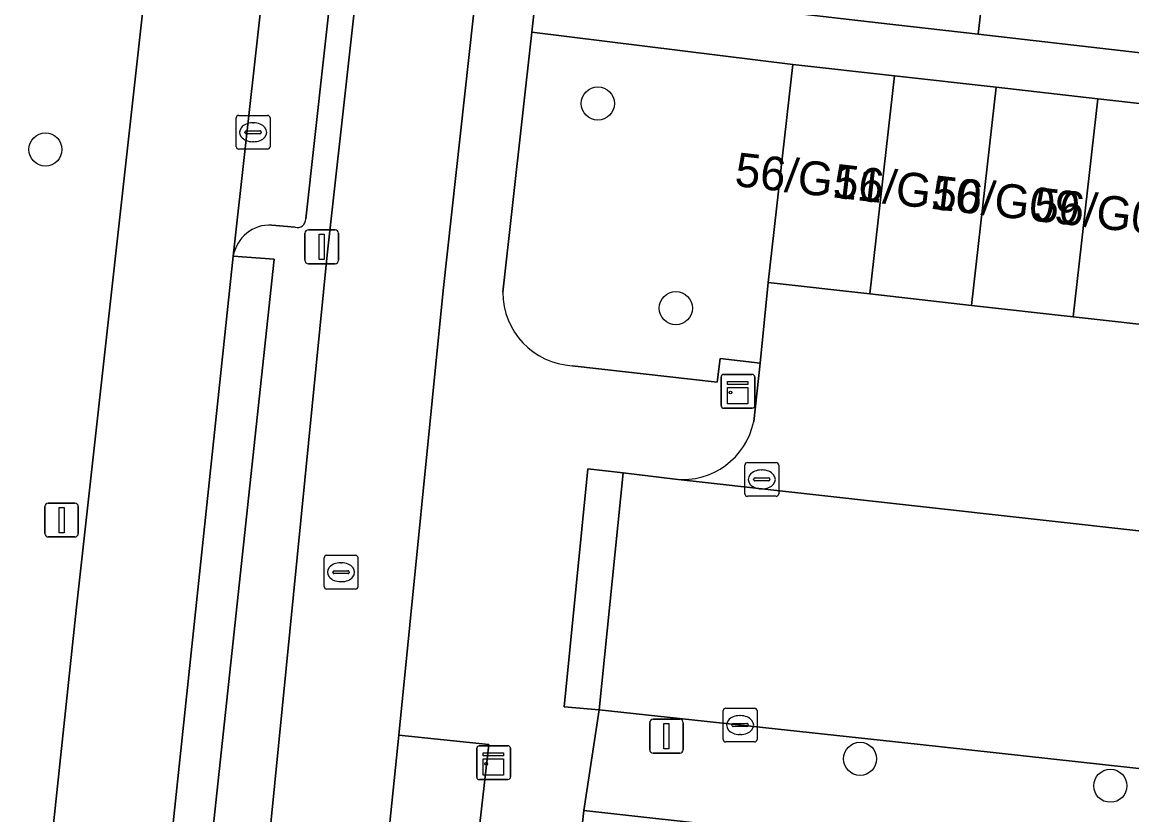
# Model space of a CAD drawing. Extents: x 161928 to 163071, y 386474 to 387428.
# Drawn here: x 162189.6 to 162222.43, y 386567.43 to 386590.88 of the extents above; entities that cross this region are included whole.
import ezdxf

# ---------------------------------------------------------------- set-up
doc = ezdxf.new("R2010")
doc.units = 0
for name, color, linetype in [('IMGEO_Berm_groen', 7, 'Continuous'), ('IMGEO_Boom', 7, 'Continuous'), ('IMGEO_Erf', 7, 'Continuous'), ('IMGEO_Fietspad_gesloten', 7, 'Continuous'), ('IMGEO_Groenvoorziening', 7, 'Continuous'), ('IMGEO_Kast', 7, 'Continuous'), ('IMGEO_Kolk', 7, 'Continuous'), ('IMGEO_Lichtmast', 7, 'Continuous'), ('IMGEO_Pand', 7, 'Continuous'), ('IMGEO_Pand_nummerreeks', 7, 'Continuous'), ('IMGEO_Parkeervlak_open', 7, 'Continuous'), ('IMGEO_Rijbaan_lokaal_open', 7, 'Continuous'), ('IMGEO_Rioolput', 7, 'Continuous'), ('IMGEO_Verkeersbordpaal', 7, 'Continuous'), ('IMGEO_Voetpad_open', 7, 'Continuous')]:
    doc.layers.add(name, color=color, linetype=linetype)

msp = doc.modelspace()

# ---------------------------------------------------------------- linework, layer by layer
at = {"layer": 'IMGEO_Berm_groen'}
for points in [[(162181.553, 386554.782), (162182.036, 386546.021), (162181.986, 386544), (162187.99, 386543.384), (162191.204, 386573.573), (162193.746, 386596.482), (162191.136, 386596.776), (162192.235, 386606.723)], [(162202.418, 386560.851), (162203.4, 386569.517), (162200.737, 386569.786), (162200.128, 386563.849), (162199.698, 386559.354), (162199.142, 386551.545), (162198.696, 386542.751), (162198.628, 386535.734)]]:
    msp.add_lwpolyline(points, dxfattribs=at)
at = {"layer": 'IMGEO_Boom'}
for centre in [(162206.629, 386588.476), (162190.284, 386587.116), (162208.936, 386582.421), (162214.388, 386569.089), (162221.793, 386568.291)]:
    msp.add_circle(centre, 0.489, dxfattribs=at)
at = {"layer": 'IMGEO_Erf'}
msp.add_lwpolyline([(162222.049, 386626.7), (162221.352, 386620.648), (162220.657, 386614.617), (162219.964, 386608.612), (162219.27, 386602.591), (162218.588, 386596.675), (162217.88, 386590.526), (162227.916, 386589.37), (162228.16, 386591.548), (162225.844, 386591.807), (162226.29, 386595.787), (162226.733, 386599.742), (162229.232, 386599.462), (162229.7, 386603.636), (162227.201, 386603.916), (162227.633, 386607.77), (162228.08, 386611.753), (162230.578, 386611.473), (162231.038, 386615.572), (162228.598, 386615.846), (162229.038, 386619.772), (162229.484, 386623.756), (162231.925, 386623.482), (162232.4, 386627.717)], dxfattribs=at)
msp.add_lwpolyline([(162225.896, 386540.19), (162223.328, 386540.475), (162223.755, 386544.322), (162224.185, 386548.197), (162226.753, 386547.912), (162227.231, 386552.252), (162224.663, 386552.537), (162225.087, 386556.355), (162225.516, 386560.226), (162227.822, 386559.97), (162228.384, 386565.127), (162215.553, 386566.525), (162206.218, 386567.564), (162205.437, 386560.624), (162201.776, 386525.342), (162223.909, 386522.85), (162224.507, 386528.163), (162221.939, 386528.448), (162222.366, 386532.295), (162222.796, 386536.17), (162225.364, 386535.885)], close=True, dxfattribs=at)
at = {"layer": 'IMGEO_Fietspad_gesloten'}
for points in [[(162216.324, 386742.13), (162202.473, 386618.652), (162198.619, 386583.997), (162196.623, 386563.902), (162195.921, 386555.33)], [(162199.698, 386559.354), (162200.128, 386563.849), (162200.737, 386569.786), (162202.052, 386582.949), (162205.893, 386617.771), (162211.475, 386667.262), (162213.001, 386680.793), (162219.856, 386741.57)]]:
    msp.add_lwpolyline(points, dxfattribs=at)
at = {"layer": 'IMGEO_Groenvoorziening'}
msp.add_lwpolyline([(162205.872, 386580.72), (162210.164, 386580.233), (162210.252, 386580.934), (162211.429, 386580.799), (162211.671, 386583.18), (162212.398, 386589.635), (162204.672, 386590.589), (162203.821, 386582.892)], dxfattribs=at)
msp.add_arc((162205.983, 386582.879), 2.162, 179.6668, 267.0508, dxfattribs=at)
at = {"layer": 'IMGEO_Kast'}
for p, q in [((162210.274, 386579.538), (162210.274, 386580.379)), ((162210.274, 386580.379), (162210.274, 386579.538)), ((162210.349, 386580.463), (162211.19, 386580.463)), ((162211.19, 386580.463), (162210.349, 386580.463)), ((162211.274, 386580.388), (162211.274, 386579.547)), ((162211.274, 386579.547), (162211.274, 386580.388)), ((162211.199, 386579.463), (162210.358, 386579.463)), ((162210.358, 386579.463), (162211.199, 386579.463)), ((162203.045, 386568.551), (162203.045, 386569.392)), ((162203.045, 386569.392), (162203.045, 386568.551)), ((162203.12, 386569.476), (162203.961, 386569.476)), ((162203.961, 386569.476), (162203.12, 386569.476)), ((162204.045, 386569.401), (162204.045, 386568.56)), ((162204.045, 386568.56), (162204.045, 386569.401)), ((162203.97, 386568.476), (162203.129, 386568.476)), ((162203.129, 386568.476), (162203.97, 386568.476))]:
    msp.add_line(p, q, dxfattribs=at)
for points in [[(162210.469, 386580.253), (162211.069, 386580.253), (162211.069, 386580.168), (162210.469, 386580.168), (162210.469, 386580.253)], [(162210.469, 386580.078), (162211.069, 386580.078), (162211.069, 386579.589), (162210.469, 386579.589), (162210.469, 386580.078)], [(162203.24, 386569.266), (162203.84, 386569.266), (162203.84, 386569.181), (162203.24, 386569.181), (162203.24, 386569.266)], [(162203.24, 386569.091), (162203.84, 386569.091), (162203.84, 386568.602), (162203.24, 386568.602), (162203.24, 386569.091)]]:
    msp.add_lwpolyline(points, dxfattribs=at)
for centre in [(162210.553, 386579.927), (162203.324, 386568.94)]:
    msp.add_circle(centre, 0.0377, dxfattribs=at)
for centre, start, end in [((162210.352, 386580.385), 92.4484, 184.2845), ((162210.352, 386580.385), 92.4484, 184.2845), ((162211.196, 386580.385), 2.4484, 94.2845), ((162211.196, 386580.385), 2.4484, 94.2845), ((162211.196, 386579.541), 272.4484, 4.2845), ((162211.196, 386579.541), 272.4484, 4.2845), ((162210.352, 386579.541), 182.4484, 274.2845), ((162210.352, 386579.541), 182.4484, 274.2845), ((162203.123, 386569.398), 92.4484, 184.2845), ((162203.123, 386569.398), 92.4484, 184.2845), ((162203.967, 386569.398), 2.4484, 94.2845), ((162203.967, 386569.398), 2.4484, 94.2845), ((162203.123, 386568.554), 182.4484, 274.2845), ((162203.123, 386568.554), 182.4484, 274.2845), ((162203.967, 386568.554), 272.4484, 4.2845), ((162203.967, 386568.554), 272.4484, 4.2845)]:
    msp.add_arc(centre, 0.0779, start, end, dxfattribs=at)
at = {"layer": 'IMGEO_Kolk'}
for p, q in [((162196.003, 386588.125), (162196.855, 386588.125)), ((162195.928, 386587.199), (162195.928, 386588.051)), ((162196.416, 386587.905), (162196.441, 386587.905)), ((162196.929, 386588.051), (162196.929, 386587.199)), ((162196.187, 386587.619), (162196.187, 386587.631)), ((162196.625, 386587.582), (162196.227, 386587.582)), ((162196.23, 386587.668), (162196.628, 386587.668)), ((162196.671, 386587.631), (162196.671, 386587.619)), ((162196.855, 386587.125), (162196.003, 386587.125)), ((162196.439, 386587.345), (162196.414, 386587.345)), ((162210.979, 386576.929), (162210.979, 386577.781)), ((162211.054, 386577.855), (162211.906, 386577.855)), ((162211.467, 386577.635), (162211.492, 386577.635)), ((162211.98, 386577.781), (162211.98, 386576.929)), ((162211.238, 386577.349), (162211.238, 386577.361)), ((162211.676, 386577.312), (162211.278, 386577.312)), ((162211.281, 386577.398), (162211.679, 386577.398)), ((162211.722, 386577.361), (162211.722, 386577.349)), ((162211.49, 386577.075), (162211.465, 386577.075)), ((162211.906, 386576.855), (162211.054, 386576.855)), ((162210.338, 386569.662), (162210.338, 386570.514)), ((162210.413, 386570.588), (162211.265, 386570.588)), ((162210.826, 386570.368), (162210.851, 386570.368)), ((162211.339, 386570.514), (162211.339, 386569.662)), ((162210.597, 386570.082), (162210.597, 386570.094)), ((162211.035, 386570.045), (162210.637, 386570.045)), ((162210.64, 386570.131), (162211.038, 386570.131)), ((162211.081, 386570.094), (162211.081, 386570.082)), ((162210.849, 386569.808), (162210.824, 386569.808)), ((162211.265, 386569.588), (162210.413, 386569.588))]:
    msp.add_line(p, q, dxfattribs=at)
for points in [[(162196.003, 386588.125), (162196.855, 386588.125)], [(162195.928, 386587.199), (162195.928, 386588.051)], [(162196.929, 386588.051), (162196.929, 386587.199)], [(162196.855, 386587.125), (162196.003, 386587.125)], [(162210.979, 386576.929), (162210.979, 386577.781)], [(162211.054, 386577.855), (162211.906, 386577.855)], [(162211.98, 386577.781), (162211.98, 386576.929)], [(162211.906, 386576.855), (162211.054, 386576.855)], [(162210.338, 386569.662), (162210.338, 386570.514)], [(162210.413, 386570.588), (162211.265, 386570.588)], [(162211.339, 386570.514), (162211.339, 386569.662)], [(162211.265, 386569.588), (162210.413, 386569.588)]]:
    msp.add_lwpolyline(points, dxfattribs=at)
for centre, radius, start, end in [((162196.005, 386588.049), 0.0765, 91.552, 178.448), ((162196.005, 386588.049), 0.0765, 91.552, 178.448), ((162196.853, 386588.049), 0.0765, 1.552, 88.448), ((162196.853, 386588.049), 0.0765, 1.552, 88.448), ((162196.227, 386587.628), 0.0403, 85.8775, 175.7526), ((162196.224, 386587.618), 0.0366, 178.938, 274.7102), ((162196.628, 386587.625), 0.043, 264.8664, 352.4533), ((162196.632, 386587.63), 0.0386, 1.7309, 96.639), ((162196.005, 386587.201), 0.0765, 181.552, 268.448), ((162196.005, 386587.201), 0.0765, 181.552, 268.448), ((162196.853, 386587.201), 0.0765, 271.552, 358.448), ((162196.853, 386587.201), 0.0765, 271.552, 358.448), ((162211.056, 386577.779), 0.0765, 91.552, 178.448), ((162211.056, 386577.779), 0.0765, 91.552, 178.448), ((162211.904, 386577.779), 0.0765, 1.552, 88.448), ((162211.904, 386577.779), 0.0765, 1.552, 88.448), ((162211.278, 386577.358), 0.0403, 85.8775, 175.7526), ((162211.275, 386577.348), 0.0366, 178.938, 274.7102), ((162211.679, 386577.355), 0.043, 264.8664, 352.4533), ((162211.683, 386577.36), 0.0386, 1.7309, 96.639), ((162211.056, 386576.931), 0.0765, 181.552, 268.448), ((162211.056, 386576.931), 0.0765, 181.552, 268.448), ((162211.904, 386576.931), 0.0765, 271.552, 358.448), ((162211.904, 386576.931), 0.0765, 271.552, 358.448), ((162210.415, 386570.512), 0.0765, 91.552, 178.448), ((162210.415, 386570.512), 0.0765, 91.552, 178.448), ((162211.263, 386570.512), 0.0765, 1.552, 88.448), ((162211.263, 386570.512), 0.0765, 1.552, 88.448), ((162210.637, 386570.091), 0.0403, 85.8775, 175.7526), ((162210.634, 386570.081), 0.0366, 178.938, 274.7102), ((162211.038, 386570.088), 0.043, 264.8664, 352.4533), ((162211.042, 386570.093), 0.0386, 1.7309, 96.639), ((162210.415, 386569.664), 0.0765, 181.552, 268.448), ((162210.415, 386569.664), 0.0765, 181.552, 268.448), ((162211.263, 386569.664), 0.0765, 271.552, 358.448), ((162211.263, 386569.664), 0.0765, 271.552, 358.448)]:
    msp.add_arc(centre, radius, start, end, dxfattribs=at)
for centre, major_axis, ratio, start_param, end_param in [((162196.415, 386587.625), (-0.387, 0.002), 0.722429, 4.712389, 7.853982), ((162196.44, 386587.625), (-0.39, 0.002), 0.717154, 1.570796, 4.712389), ((162211.466, 386577.355), (-0.387, 0.002), 0.722429, 4.712389, 7.853982), ((162211.491, 386577.355), (-0.39, 0.002), 0.717154, 1.570796, 4.712389), ((162210.825, 386570.088), (-0.387, 0.002), 0.722429, 4.712389, 7.853982), ((162210.85, 386570.088), (-0.39, 0.002), 0.717154, 1.570796, 4.712389)]:
    msp.add_ellipse(centre, major_axis=major_axis, ratio=ratio, start_param=start_param, end_param=end_param, dxfattribs=at)
at = {"layer": 'IMGEO_Lichtmast'}
for p, q in [((162197.963, 386583.837), (162197.963, 386584.637)), ((162197.963, 386584.637), (162197.963, 386583.837)), ((162198.063, 386584.737), (162198.853, 386584.737)), ((162198.853, 386584.737), (162198.063, 386584.737)), ((162198.953, 386584.637), (162198.953, 386583.837)), ((162198.953, 386583.837), (162198.953, 386584.637)), ((162198.853, 386583.737), (162198.063, 386583.737)), ((162198.063, 386583.737), (162198.853, 386583.737)), ((162208.164, 386569.358), (162208.164, 386570.158)), ((162208.164, 386570.158), (162208.164, 386569.358)), ((162208.264, 386570.258), (162209.054, 386570.258)), ((162209.054, 386570.258), (162208.264, 386570.258)), ((162209.154, 386570.158), (162209.154, 386569.358)), ((162209.154, 386569.358), (162209.154, 386570.158)), ((162209.054, 386569.258), (162208.264, 386569.258)), ((162208.264, 386569.258), (162209.054, 386569.258))]:
    msp.add_line(p, q, dxfattribs=at)
for points in [[(162198.383, 386584.612), (162198.533, 386584.612), (162198.533, 386583.862), (162198.383, 386583.862), (162198.383, 386584.612)], [(162208.584, 386570.133), (162208.734, 386570.133), (162208.734, 386569.383), (162208.584, 386569.383), (162208.584, 386570.133)]]:
    msp.add_lwpolyline(points, dxfattribs=at)
for centre, start, end in [((162198.063, 386584.637), 90, 180), ((162198.063, 386584.637), 90, 180), ((162198.853, 386584.637), 0, 90), ((162198.853, 386584.637), 360, 90), ((162198.063, 386583.837), 180, 270), ((162198.063, 386583.837), 180, 270), ((162198.853, 386583.837), 270, 0), ((162198.853, 386583.837), 270, 0), ((162208.264, 386570.158), 90, 180), ((162208.264, 386570.158), 90, 180), ((162209.054, 386570.158), 0, 90), ((162209.054, 386570.158), 360, 90), ((162208.264, 386569.358), 180, 270), ((162208.264, 386569.358), 180, 270), ((162209.054, 386569.358), 270, 0), ((162209.054, 386569.358), 270, 0)]:
    msp.add_arc(centre, 0.1, start, end, dxfattribs=at)
at = {"layer": 'IMGEO_Pand'}
for points in [[(162210.656, 386597.59), (162210.64, 386597.453), (162211.038, 386597.407), (162210.368, 386591.596), (162209.975, 386591.642), (162209.952, 386591.44), (162214.92, 386590.867), (162217.88, 386590.526), (162218.588, 386596.675)], [(162214.678, 386582.841), (162215.405, 386589.296), (162212.398, 386589.635), (162211.671, 386583.18)], [(162217.685, 386582.503), (162218.412, 386588.958), (162215.405, 386589.296), (162214.678, 386582.841)], [(162220.692, 386582.164), (162221.419, 386588.619), (162218.412, 386588.958), (162217.685, 386582.503)], [(162223.699, 386581.825), (162224.426, 386588.28), (162221.419, 386588.619), (162220.692, 386582.164)]]:
    msp.add_lwpolyline(points, close=True, dxfattribs=at)
at = {"layer": 'IMGEO_Parkeervlak_open'}
for points in [[(162203.988, 386656.419), (162199.876, 386620.158), (162195.84, 386583.962)], [(162197.988, 386585.063), (162201.692, 386618.497), (162205.862, 386655.326), (162205.923, 386655.523), (162205.597, 386655.636), (162204.923, 386655.713)], [(162196.986, 386584.882), (162197.67, 386584.814)]]:
    msp.add_lwpolyline(points, dxfattribs=at)
for centre, radius, start, end in [((162196.939, 386583.767), 1.116, 87.589, 169.9254), ((162197.732, 386585.062), 0.256, 256.0011, 0.1222)]:
    msp.add_arc(centre, radius, start, end, dxfattribs=at)
at = {"layer": 'IMGEO_Rijbaan_lokaal_open'}
for points in [[(162199.876, 386620.158), (162203.988, 386656.419), (162200.512, 386656.804), (162196.432, 386620.244), (162195.742, 386614.372), (162193.746, 386596.482), (162191.204, 386573.573), (162187.99, 386543.384), (162191.971, 386542.925), (162194.032, 386566.972), (162194.059, 386567.197), (162195.84, 386583.962)], [(162206.668, 386570.539), (162207.377, 386577.546), (162206.334, 386577.664), (162205.635, 386570.627)], [(162253.921, 386565.373), (162259.408, 386564.757), (162261.164, 386564.56), (162261.912, 386571.45), (162256.384, 386572.068), (162250.613, 386572.714), (162244.143, 386573.437), (162208.921, 386577.363), (162207.377, 386577.546), (162206.668, 386570.539), (162216.075, 386569.522)]]:
    msp.add_lwpolyline(points, close=True, dxfattribs=at)
at = {"layer": 'IMGEO_Rioolput'}
for p, q in [((162198.531, 386574.184), (162198.531, 386575.036)), ((162198.606, 386575.11), (162199.458, 386575.11)), ((162199.532, 386575.036), (162199.532, 386574.184)), ((162198.79, 386574.604), (162198.79, 386574.616)), ((162198.833, 386574.653), (162199.231, 386574.653)), ((162199.019, 386574.89), (162199.044, 386574.89)), ((162199.274, 386574.616), (162199.274, 386574.604)), ((162199.228, 386574.567), (162198.83, 386574.567)), ((162199.042, 386574.33), (162199.017, 386574.33)), ((162199.458, 386574.11), (162198.606, 386574.11))]:
    msp.add_line(p, q, dxfattribs=at)
for points in [[(162198.531, 386574.184), (162198.531, 386575.036)], [(162198.606, 386575.11), (162199.458, 386575.11)], [(162199.532, 386575.036), (162199.532, 386574.184)], [(162199.458, 386574.11), (162198.606, 386574.11)]]:
    msp.add_lwpolyline(points, dxfattribs=at)
for centre, radius, start, end in [((162198.608, 386575.034), 0.0765, 91.552, 178.448), ((162198.608, 386575.034), 0.0765, 91.552, 178.448), ((162199.456, 386575.034), 0.0765, 1.552, 88.448), ((162199.456, 386575.034), 0.0765, 1.552, 88.448), ((162198.83, 386574.613), 0.0403, 85.8775, 175.7526), ((162199.235, 386574.615), 0.0386, 1.7309, 96.639), ((162198.827, 386574.603), 0.0366, 178.938, 274.7102), ((162199.231, 386574.61), 0.043, 264.8664, 352.4533), ((162198.608, 386574.186), 0.0765, 181.552, 268.448), ((162198.608, 386574.186), 0.0765, 181.552, 268.448), ((162199.456, 386574.186), 0.0765, 271.552, 358.448), ((162199.456, 386574.186), 0.0765, 271.552, 358.448)]:
    msp.add_arc(centre, radius, start, end, dxfattribs=at)
for centre, major_axis, ratio, start_param, end_param in [((162199.018, 386574.61), (-0.387, 0.002), 0.722429, 4.712389, 7.853982), ((162199.043, 386574.61), (-0.39, 0.002), 0.717154, 1.570796, 4.712389)]:
    msp.add_ellipse(centre, major_axis=major_axis, ratio=ratio, start_param=start_param, end_param=end_param, dxfattribs=at)
at = {"layer": 'IMGEO_Verkeersbordpaal'}
for p, q in [((162190.367, 386576.652), (162191.157, 386576.652)), ((162191.157, 386576.652), (162190.367, 386576.652)), ((162190.267, 386575.752), (162190.267, 386576.552)), ((162190.267, 386576.552), (162190.267, 386575.752)), ((162191.257, 386576.552), (162191.257, 386575.752)), ((162191.257, 386575.752), (162191.257, 386576.552)), ((162191.157, 386575.652), (162190.367, 386575.652)), ((162190.367, 386575.652), (162191.157, 386575.652))]:
    msp.add_line(p, q, dxfattribs=at)
msp.add_lwpolyline([(162190.687, 386576.527), (162190.837, 386576.527), (162190.837, 386575.777), (162190.687, 386575.777), (162190.687, 386576.527)], dxfattribs=at)
for centre, start, end in [((162190.367, 386576.552), 90, 180), ((162190.367, 386576.552), 90, 180), ((162191.157, 386576.552), 0, 90), ((162191.157, 386576.552), 360, 90), ((162190.367, 386575.752), 180, 270), ((162190.367, 386575.752), 180, 270), ((162191.157, 386575.752), 270, 0), ((162191.157, 386575.752), 270, 0)]:
    msp.add_arc(centre, 0.1, start, end, dxfattribs=at)
at = {"layer": 'IMGEO_Voetpad_open'}
for points in [[(162215.464, 386741.02), (162208.839, 386681.722), (162208.976, 386681.707), (162208.607, 386678.41), (162206.507, 386678.651), (162204.281, 386658.907), (162206.375, 386658.678), (162206.004, 386655.308), (162205.862, 386655.326), (162201.692, 386618.497), (162197.988, 386585.063)], [(162203.821, 386582.892), (162204.672, 386590.589), (162204.829, 386592.006), (162207.749, 386618.434), (162209.546, 386634.272), (162209.723, 386635.829), (162212.529, 386660.572), (162215.989, 386660.188), (162216.305, 386663.136), (162216.7, 386666.673), (162211.475, 386667.262), (162205.893, 386617.771), (162202.052, 386582.949), (162200.737, 386569.786), (162203.4, 386569.517), (162202.418, 386560.851), (162199.602, 386535.792)], [(162195.921, 386555.33), (162196.623, 386563.902), (162198.619, 386583.997), (162202.473, 386618.652)], [(162204.829, 386592.006), (162204.672, 386590.589), (162212.398, 386589.635), (162215.405, 386589.296), (162218.412, 386588.958), (162221.419, 386588.619), (162224.426, 386588.28), (162227.433, 386587.942), (162230.441, 386587.603), (162233.448, 386587.265), (162236.455, 386586.926), (162239.462, 386586.587), (162242.469, 386586.249)], [(162228.16, 386591.548), (162227.916, 386589.37), (162217.88, 386590.526), (162214.92, 386590.867), (162209.952, 386591.44)], [(162197.67, 386584.814), (162196.986, 386584.882)], [(162195.84, 386583.962), (162197.049, 386583.874), (162195.238, 386566.971), (162194.054, 386567.097)], [(162208.921, 386577.363), (162244.143, 386573.437), (162244.508, 386576.484), (162244.749, 386579.455), (162241.742, 386579.794), (162238.735, 386580.132), (162235.728, 386580.471), (162232.721, 386580.81), (162229.714, 386581.148), (162226.707, 386581.487), (162223.699, 386581.825), (162220.692, 386582.164), (162217.685, 386582.503), (162214.678, 386582.841), (162211.671, 386583.18), (162211.429, 386580.799), (162211.241, 386579.068)], [(162211.241, 386579.068), (162211.429, 386580.799), (162210.252, 386580.934), (162210.164, 386580.233), (162205.872, 386580.72)], [(162202.846, 386515.924), (162205.323, 386515.589), (162205.389, 386517.222), (162203.943, 386517.405), (162202.401, 386522.176), (162201.776, 386525.342), (162205.437, 386560.624), (162206.218, 386567.564), (162206.668, 386570.539), (162205.635, 386570.627), (162206.334, 386577.664)], [(162206.334, 386577.664), (162207.377, 386577.546), (162208.921, 386577.363)], [(162264.757, 386564.157), (162261.164, 386564.56), (162259.408, 386564.757), (162259.352, 386564.248), (162253.864, 386564.861), (162253.921, 386565.373), (162216.075, 386569.522), (162206.668, 386570.539), (162206.218, 386567.564), (162215.553, 386566.525), (162228.384, 386565.127), (162229.979, 386564.953), (162250.594, 386562.706), (162253.622, 386562.454), (162258.523, 386561.805), (162261.299, 386561.458)]]:
    msp.add_lwpolyline(points, dxfattribs=at)
msp.add_lwpolyline([(162197.049, 386583.874), (162195.84, 386583.962), (162194.059, 386567.197), (162194.054, 386567.097), (162195.238, 386566.971)], close=True, dxfattribs=at)
for centre, radius, start, end in [((162196.939, 386583.767), 1.116, 87.589, 169.9254), ((162197.732, 386585.062), 0.256, 256.0011, 0.1222), ((162205.983, 386582.879), 2.162, 179.6668, 267.0508), ((162209.132, 386579.506), 2.154, 264.3664, 348.2589), ((162209.132, 386579.506), 2.154, 264.3664, 348.2589)]:
    msp.add_arc(centre, radius, start, end, dxfattribs=at)

# ---------------------------------------------------------------- texts
at = {"layer": 'IMGEO_Pand_nummerreeks'}
for s, p in [('56/G11', (162210.65, 386586.041)), ('56/G10', (162213.555, 386585.703)), ('56/G09', (162216.469, 386585.364)), ('56/G08', (162219.487, 386585.013))]:
    msp.add_text(s, height=1, rotation=353.3634, dxfattribs=at).set_placement(p)

doc.saveas('drawing.dxf')
